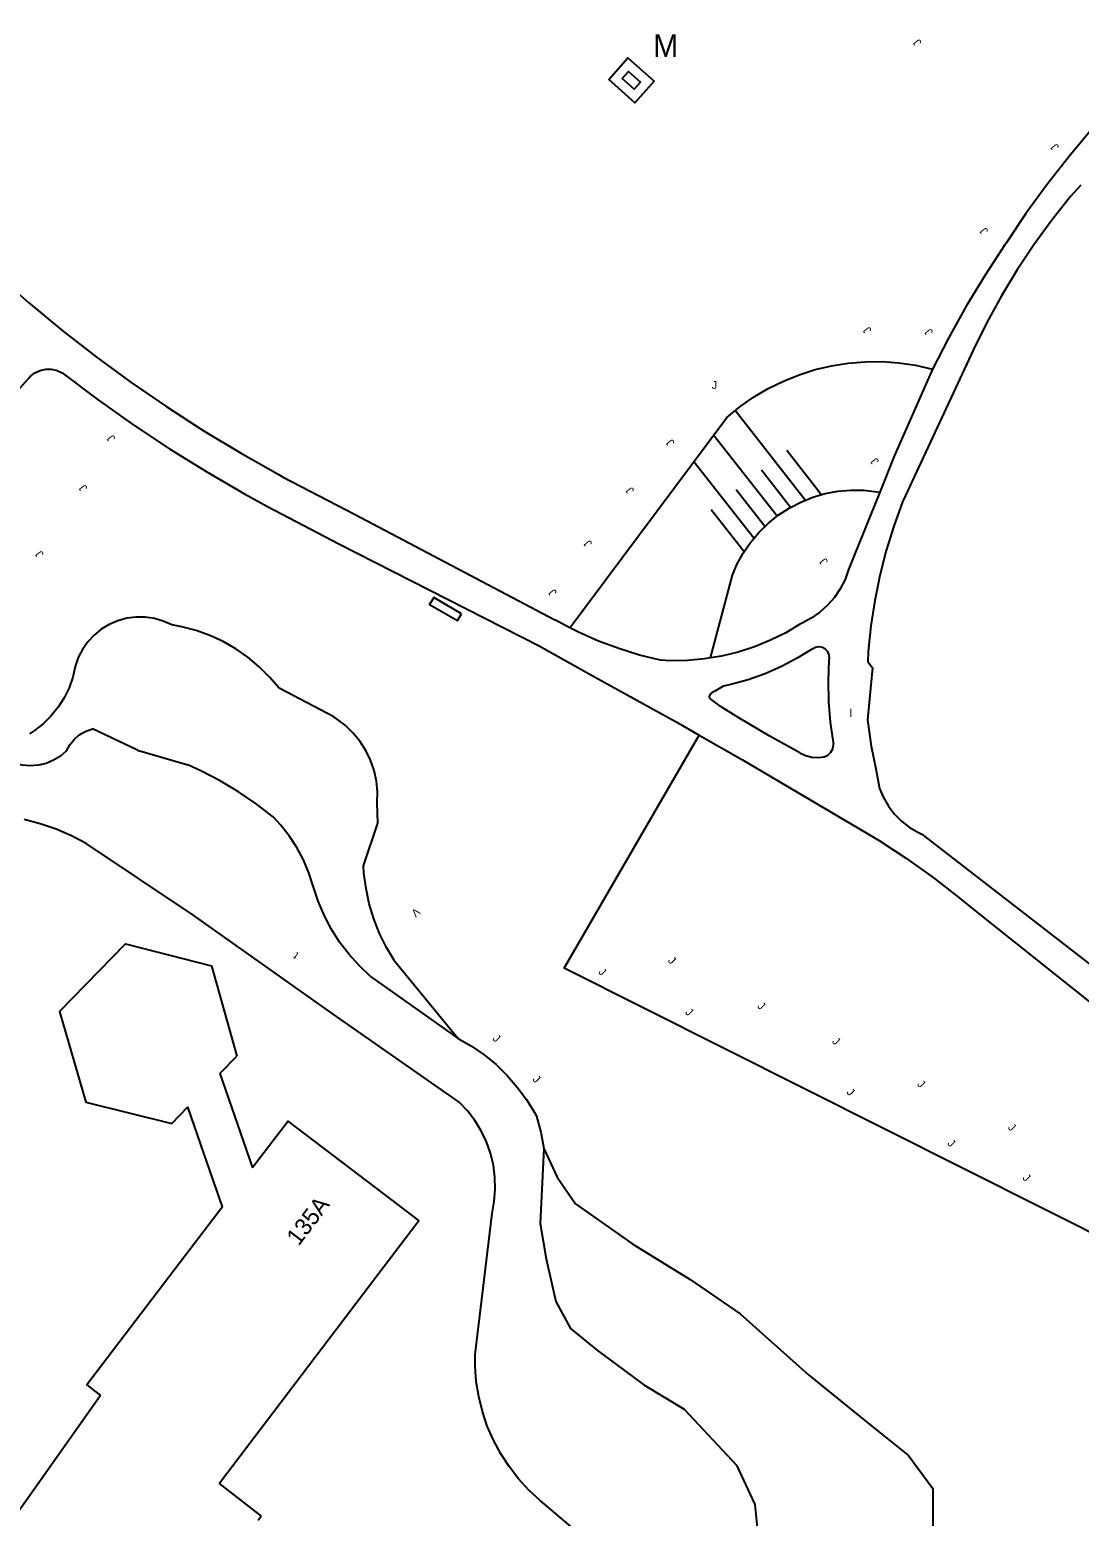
# Model space of a CAD drawing. Extents: x 134999 to 136502, y 457398 to 459002.
# Drawn here: x 135065.8 to 135131.4, y 458636.2 to 458729.1 of the extents above; entities that cross this region are included whole.
import ezdxf

# ---------------------------------------------------------------- set-up
doc = ezdxf.new("R2010")
doc.units = 0
for name, color, linetype in [('RI_DGTB_18', 7, 'Continuous'), ('RI_DGTB_19', 7, 'Continuous'), ('RI_DGTB_2', 7, 'Continuous'), ('RI_DGTB_30', 7, 'Continuous'), ('RI_DGTB_31', 7, 'Continuous'), ('RI_DGTB_32', 7, 'Continuous'), ('RI_DGTB_35', 7, 'Continuous'), ('RI_DGTB_4', 7, 'Continuous'), ('RI_DGTB_43', 7, 'Continuous'), ('RI_DGTB_45', 7, 'Continuous'), ('RI_DGTB_53', 7, 'Continuous'), ('RI_DGTB_54', 7, 'Continuous'), ('RI_DGTB_58', 7, 'Continuous')]:
    doc.layers.add(name, color=color, linetype=linetype)

msp = doc.modelspace()

# ---------------------------------------------------------------- linework, layer by layer
at = {"layer": 'RI_DGTB_18'}
for p, q in [((135114.25, 458699.669), (135109.863, 458705.264)), ((135112.49, 458698.672), (135108.524, 458703.73)), ((135115.224, 458700.047), (135113.089, 458702.77)), ((135111.036, 458697.285), (135107.29, 458702.062)), ((135113.333, 458699.218), (135111.515, 458701.536)), ((135111.728, 458698.023), (135109.941, 458700.302)), ((135110.427, 458696.441), (135108.367, 458699.068)), ((135084.782, 458686.137), (135081.361, 458687.919)), ((135072.509, 458684.05), (135069.692, 458685.376)), ((135088.574, 458670.884), (135092.544, 458666.036))]:
    msp.add_line(p, q, dxfattribs=at)
for points in [[(135099.532, 458691.698), (135109.341, 458704.824), (135110.158, 458705.494), (135111.024, 458706.1), (135111.933, 458706.639), (135112.881, 458707.107), (135113.861, 458707.503), (135114.868, 458707.824), (135115.896, 458708.067), (135116.94, 458708.232), (135117.994, 458708.317), (135119.05, 458708.323), (135120.105, 458708.248), (135121.15, 458708.095), (135122.206, 458707.86)], [(135108.334, 458689.81), (135109.694, 458694.971), (135109.981, 458695.637), (135110.371, 458696.351), (135110.828, 458697.022), (135111.35, 458697.645), (135111.93, 458698.214), (135112.563, 458698.724), (135113.243, 458699.168), (135113.964, 458699.544), (135114.718, 458699.847), (135115.498, 458700.074), (135116.297, 458700.224), (135117.107, 458700.294), (135117.919, 458700.284), (135118.912, 458700.175)], [(135074.648, 458691.877), (135074.119, 458692.115), (135073.562, 458692.277), (135072.989, 458692.361), (135072.409, 458692.366), (135071.834, 458692.29), (135071.275, 458692.137), (135070.742, 458691.908), (135070.246, 458691.608), (135069.795, 458691.242), (135069.4, 458690.819), (135069.066, 458690.344), (135068.801, 458689.829), (135068.609, 458689.284)], [(135081.361, 458687.919), (135080.771, 458688.617), (135080.121, 458689.263), (135079.416, 458689.85), (135078.664, 458690.373), (135077.868, 458690.829), (135077.036, 458691.214), (135076.173, 458691.524), (135075.287, 458691.759), (135074.648, 458691.877)], [(135068.609, 458689.284), (135068.457, 458688.604), (135068.229, 458687.946), (135067.926, 458687.319), (135067.553, 458686.73), (135067.116, 458686.187), (135066.619, 458685.699), (135066.069, 458685.27), (135065.753, 458685.066)], [(135087.499, 458680.781), (135087.512, 458681.439), (135087.445, 458682.116), (135087.298, 458682.779), (135087.075, 458683.421), (135086.778, 458684.033), (135086.412, 458684.605), (135085.98, 458685.13), (135085.49, 458685.601), (135084.782, 458686.137)], [(135068.076, 458684.008), (135068.276, 458684.388), (135068.543, 458684.724), (135068.867, 458685.005), (135069.238, 458685.221), (135069.642, 458685.364), (135069.692, 458685.376)], [(135068.076, 458684.008), (135067.695, 458683.679), (135067.267, 458683.414), (135066.802, 458683.22), (135066.312, 458683.102), (135065.81, 458683.063), (135065.308, 458683.104), (135064.849, 458683.214)], [(135072.509, 458684.05), (135075.658, 458683.138)], [(135081.003, 458679.863), (135079.937, 458680.688), (135078.824, 458681.448), (135077.667, 458682.141), (135076.472, 458682.764), (135075.658, 458683.138)], [(135087.536, 458679.494), (135087.499, 458680.781)], [(135083.489, 458675.552), (135083.226, 458676.386), (135082.889, 458677.192), (135082.478, 458677.963), (135082, 458678.694), (135081.456, 458679.379), (135081.003, 458679.863)], [(135086.636, 458676.814), (135087.536, 458679.494)], [(135088.574, 458670.884), (135088.073, 458671.723), (135087.641, 458672.6), (135087.282, 458673.509), (135086.999, 458674.445), (135086.794, 458675.4), (135086.667, 458676.369), (135086.636, 458676.814)], [(135087.084, 458669.907), (135086.379, 458670.571), (135085.732, 458671.29), (135085.146, 458672.061), (135084.625, 458672.877), (135084.174, 458673.734), (135083.796, 458674.624), (135083.491, 458675.543), (135083.489, 458675.552)], [(135097.91, 458659.165), (135098.743, 458657.379), (135099.887, 458655.7), (135103.472, 458653.182), (135107.057, 458650.969), (135110.184, 458648.833), (135114.455, 458645.018), (135118.421, 458641.813), (135120.709, 458639.982), (135122.235, 458637.922), (135122.235, 458636.777), (135122.235, 458634.87), (135122.235, 458630.597), (135121.625, 458628.689), (135121.777, 458625.713), (135121.777, 458622.814), (135122.616, 458620.22)]]:
    msp.add_lwpolyline(points, dxfattribs=at)
at = {"layer": 'RI_DGTB_19'}
msp.add_lwpolyline([(135148.977, 458654.455), (135144.128, 458647.878), (135099.189, 458670.436), (135107.62, 458684.99)], dxfattribs=at)
at = {"layer": 'RI_DGTB_2'}
for p, q in [((135077.136, 458670.584), (135078.722, 458664.937)), ((135077.662, 458663.839), (135078.722, 458664.937)), ((135077.662, 458663.839), (135079.696, 458657.963)), ((135074.649, 458660.717), (135075.652, 458661.756)), ((135076.671, 458658.814), (135075.652, 458661.756)), ((135077.814, 458655.511), (135076.671, 458658.814)), ((135079.94, 458658.281), (135079.696, 458657.963)), ((135077.624, 458638.232), (135080.239, 458636.194))]:
    msp.add_line(p, q, dxfattribs=at)
for points in [[(135067.639, 458667.731), (135071.765, 458671.943), (135077.136, 458670.584)], [(135067.639, 458667.731), (135069.275, 458662.066), (135074.649, 458660.717)], [(135080.044, 458635.944), (135080.239, 458636.194)]]:
    msp.add_lwpolyline(points, dxfattribs=at)
at = {"layer": 'RI_DGTB_31'}
for points in [[(135101.962, 458725.956), (135103.159, 458727.3), (135104.802, 458725.837), (135103.605, 458724.493), (135101.962, 458725.956)], [(135102.809, 458726.005), (135103.208, 458726.453), (135103.955, 458725.788), (135103.556, 458725.34), (135102.809, 458726.005)]]:
    msp.add_lwpolyline(points, dxfattribs=at)
at = {"layer": 'RI_DGTB_32'}
msp.add_lwpolyline([(135092.756, 458692.575), (135091.023, 458693.587), (135090.771, 458693.155), (135092.504, 458692.143), (135092.756, 458692.575)], dxfattribs=at)
at = {"layer": 'RI_DGTB_4'}
for points in [[(135077.624, 458638.232), (135090.097, 458654.665), (135088.435, 458655.931), (135087.46, 458656.665), (135081.92, 458660.862), (135079.94, 458658.281)], [(135077.814, 458655.511), (135075.458, 458652.441), (135069.349, 458644.39), (135070.197, 458643.726)], [(135070.197, 458643.726), (135063.541, 458634.352)]]:
    msp.add_lwpolyline(points, dxfattribs=at)
at = {"layer": 'RI_DGTB_53'}
for p, q in [((135081.624, 458701.106), (135086.069, 458698.792)), ((135080.632, 458699.27), (135085.097, 458696.946)), ((135086.069, 458698.792), (135098.592, 458692.196)), ((135085.097, 458696.946), (135097.607, 458690.575)), ((135118.152, 458689.593), (135118.463, 458689.19)), ((135118.463, 458689.19), (135118.139, 458685.946)), ((135108.647, 458687.75), (135108.406, 458687.63)), ((135109.059, 458688.014), (135108.647, 458687.75)), ((135108.329, 458687.241), (135108.89, 458686.82)), ((135118.139, 458685.946), (135118.374, 458684.294)), ((135118.374, 458684.294), (135118.655, 458682.873)), ((135110.328, 458683.446), (135118.861, 458678.396))]:
    msp.add_line(p, q, dxfattribs=at)
for points in [[(135138.452, 458729.056), (135136.792, 458727.581), (135135.187, 458726.048), (135133.638, 458724.458), (135132.147, 458722.813), (135130.717, 458721.116), (135129.349, 458719.368), (135128.044, 458717.571), (135126.805, 458715.73), (135126.735, 458715.62)], [(135126.735, 458715.62), (135125.489, 458713.721), (135124.31, 458711.778), (135123.201, 458709.796), (135122.206, 458707.86)], [(135063.662, 458713.805), (135065.698, 458712.017), (135067.786, 458710.289), (135069.923, 458708.624), (135072.109, 458707.023), (135074.342, 458705.487), (135076.618, 458704.017), (135078.938, 458702.616), (135081.297, 458701.283), (135081.624, 458701.106)], [(135065.791, 458707.398), (135066.084, 458707.619), (135066.417, 458707.771), (135066.775, 458707.847), (135067.141, 458707.844), (135067.498, 458707.762), (135067.796, 458707.624)], [(135122.206, 458707.86), (135119.817, 458702.409), (135118.912, 458700.175)], [(135061.119, 458702.79), (135062.344, 458703.825), (135063.517, 458704.919), (135064.633, 458706.071), (135065.691, 458707.277), (135065.791, 458707.398)], [(135067.796, 458707.624), (135069.988, 458705.979), (135072.226, 458704.398), (135074.51, 458702.883), (135076.837, 458701.436), (135079.205, 458700.057), (135080.632, 458699.27)], [(135118.912, 458700.175), (135118.28, 458698.615), (135116.962, 458695.339)], [(135120.522, 458699.958), (135120.335, 458699.555), (135119.785, 458698.05), (135119.311, 458696.52), (135118.914, 458694.968), (135118.595, 458693.398), (135118.354, 458691.814), (135118.193, 458690.22), (135118.152, 458689.593)], [(135116.962, 458695.339), (135116.735, 458694.715), (135116.439, 458694.133), (135116.074, 458693.591), (135115.646, 458693.097), (135115.16, 458692.66), (135114.625, 458692.285), (135114.048, 458691.979), (135113.951, 458691.936)], [(135099.532, 458691.698), (135098.875, 458692.037), (135098.592, 458692.196)], [(135105.199, 458689.665), (135103.882, 458689.989), (135102.587, 458690.389), (135101.318, 458690.865), (135100.079, 458691.415), (135099.532, 458691.698)], [(135113.951, 458691.936), (135113.029, 458691.388), (135112.07, 458690.91), (135111.077, 458690.505), (135110.057, 458690.175), (135109.015, 458689.922), (135108.334, 458689.81)], [(135097.607, 458690.575), (135101.07, 458688.619), (135106.18, 458685.811), (135107.62, 458684.99)], [(135114.696, 458690.375), (135113.747, 458689.786), (135112.758, 458689.267), (135111.734, 458688.82), (135110.681, 458688.447), (135109.604, 458688.151), (135109.148, 458688.05)], [(135114.696, 458690.375), (135114.888, 458690.488), (135115.108, 458690.527), (135115.328, 458690.486), (135115.479, 458690.404)], [(135115.479, 458690.404), (135115.639, 458690.218), (135115.731, 458689.99), (135115.746, 458689.745), (135115.734, 458689.67)], [(135108.334, 458689.81), (135107.957, 458689.748), (135106.889, 458689.653), (135105.817, 458689.638), (135105.199, 458689.665)], [(135115.734, 458689.67), (135115.679, 458688.381), (135115.705, 458687.092), (135115.81, 458685.806), (135115.995, 458684.529), (135116.01, 458684.446)], [(135108.329, 458687.241), (135108.27, 458687.368), (135108.289, 458687.507), (135108.379, 458687.614), (135108.406, 458687.63)], [(135109.148, 458688.05), (135109.059, 458688.014)], [(135113.917, 458683.886), (135111.984, 458684.938), (135110.091, 458686.059), (135108.89, 458686.82)], [(135107.62, 458684.99), (135110.328, 458683.446)], [(135113.917, 458683.886), (135114.273, 458683.709), (135114.657, 458683.606), (135115.054, 458683.582), (135115.435, 458683.635)], [(135115.435, 458683.635), (135115.663, 458683.743), (135115.846, 458683.917), (135115.966, 458684.139), (135116.011, 458684.387), (135116.01, 458684.446)]]:
    msp.add_lwpolyline(points, dxfattribs=at)
at = {"layer": 'RI_DGTB_54'}
for points in [[(135131.47, 458719.343), (135130.84, 458718.631), (135129.661, 458717.151), (135128.546, 458715.622), (135127.496, 458714.048), (135126.514, 458712.431), (135125.601, 458710.773), (135124.759, 458709.079), (135120.522, 458699.958)], [(135118.655, 458682.873), (135118.9, 458681.66), (135119.137, 458681.087), (135119.446, 458680.549), (135119.822, 458680.056), (135120.258, 458679.615), (135120.747, 458679.233), (135121.281, 458678.918), (135121.527, 458678.802), (135133.727, 458669.362), (135149.937, 458655.756)], [(135118.861, 458678.396), (135120.571, 458677.28), (135122.236, 458676.099), (135123.853, 458674.853), (135124.745, 458674.121), (135133.663, 458667.011), (135140.845, 458661.375), (135148.977, 458654.455)]]:
    msp.add_lwpolyline(points, dxfattribs=at)
at = {"layer": 'RI_DGTB_58'}
msp.add_line((135097.91, 458659.165), (135097.675, 458654.479), dxfattribs=at)
for points in [[(135109.816, 458626.909), (135097.682, 458637.17), (135096.976, 458637.821), (135096.326, 458638.528), (135095.738, 458639.287), (135095.214, 458640.092), (135094.76, 458640.938), (135094.377, 458641.818), (135094.069, 458642.728), (135093.838, 458643.66), (135093.685, 458644.608), (135093.611, 458645.565), (135093.609, 458646.302), (135094.672, 458655.11), (135094.812, 458655.857), (135094.873, 458656.614), (135094.854, 458657.374), (135094.755, 458658.127), (135094.578, 458658.866), (135094.324, 458659.582), (135093.996, 458660.267), (135093.598, 458660.915), (135093.135, 458661.516), (135092.625, 458662.052), (135084.732, 458667.558), (135075.973, 458673.753), (135069.305, 458678.221), (135068.38, 458678.703), (135067.421, 458679.113), (135066.433, 458679.449), (135065.422, 458679.707)], [(135087.084, 458669.907), (135092.544, 458666.036)], [(135092.544, 458666.036), (135093.381, 458665.557), (135094.175, 458665.01), (135094.921, 458664.4), (135095.614, 458663.729), (135096.249, 458663.004), (135096.822, 458662.228), (135097.328, 458661.408), (135097.452, 458661.181), (135097.72, 458660.182), (135097.91, 458659.165)], [(135097.675, 458654.479), (135098.056, 458652.267), (135098.667, 458649.596), (135099.582, 458647.917), (135101.26, 458646.544), (135104.158, 458644.407), (135106.675, 458642.881), (135109.955, 458639.371), (135111.099, 458636.93), (135111.633, 458631.512), (135112.701, 458629.376), (135114.684, 458627.316), (135120.104, 458622.522)]]:
    msp.add_lwpolyline(points, dxfattribs=at)

# ---------------------------------------------------------------- texts
at = {"layer": 'RI_DGTB_30'}
msp.add_text('V', height=0.5, rotation=222.30853, dxfattribs=at).set_placement((135089.906, 458674.235))
at = {"layer": 'RI_DGTB_31'}
for rotation, p in [(129.05052, (135121.551, 458728.274)), (129.05052, (135130.143, 458721.737)), (129.05052, (135125.716, 458716.495)), (129.05052, (135118.42, 458710.301)), (129.05052, (135122.265, 458710.182)), (129.05052, (135071.154, 458703.54)), (129.05052, (135106.111, 458703.277)), (129.05052, (135118.89, 458702.111)), (129.05052, (135069.407, 458700.437)), (129.05052, (135103.587, 458700.288)), (129.05052, (135100.961, 458696.968)), (129.05052, (135066.674, 458696.308)), (129.05052, (135115.7, 458695.853)), (129.05052, (135098.754, 458693.91)), (315.13336, (135105.631, 458670.862)), (315.13336, (135101.286, 458670.156)), (315.13336, (135111.218, 458668.023)), (315.13336, (135106.707, 458667.634)), (315.13336, (135094.667, 458665.99)), (315.13336, (135115.892, 458665.813)), (315.13336, (135097.172, 458663.45)), (315.13336, (135121.208, 458663.144)), (315.13336, (135116.802, 458662.639)), (315.13336, (135126.886, 458660.436)), (315.13336, (135123.099, 458659.443)), (315.13336, (135127.794, 458657.289))]:
    msp.add_text('J', height=0.5, rotation=rotation, dxfattribs=at).set_placement(p)
msp.add_text('J', height=0.5, dxfattribs=at).set_placement((135108.406, 458706.61))
at = {"layer": 'RI_DGTB_35'}
msp.add_text('135A', height=1.054, rotation=52.8431, dxfattribs=at).set_placement((135082.587, 458653.03))
at = {"layer": 'RI_DGTB_43'}
msp.add_text('l', height=0.5, dxfattribs=at).set_placement((135117.028, 458686.119))
msp.add_text('t', height=0.5, rotation=145.34813, dxfattribs=at).set_placement((135082.616, 458671.346))
at = {"layer": 'RI_DGTB_45'}
msp.add_text('M', height=1.4, dxfattribs=at).set_placement((135104.746, 458727.359))

doc.saveas('drawing.dxf')
